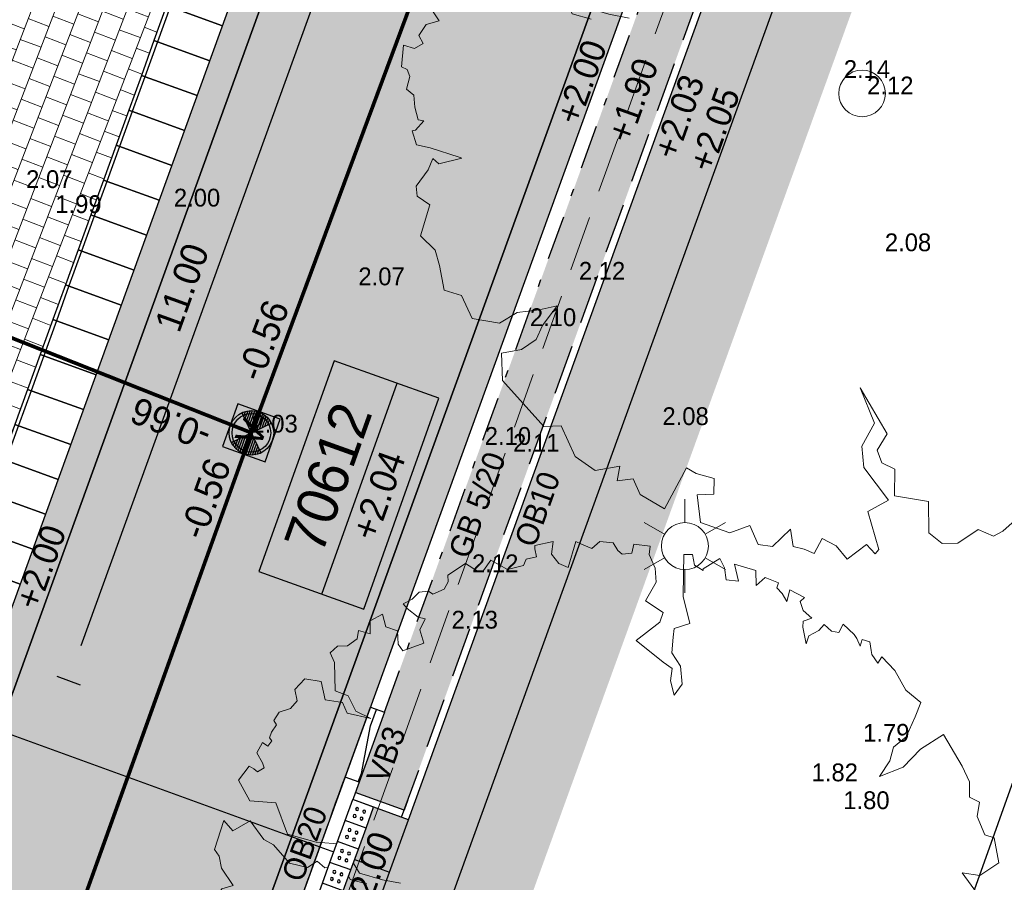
# Model space of a CAD drawing. Header units: metres. Extents: x 134157 to 138734, y 451157 to 455772.
# Tile 693 of 1056: x 136623 to 136637, y 453971 to 453982. Entities that reach past the tile are written whole.
import ezdxf
from ezdxf.enums import TextEntityAlignment as Align

# ---------------------------------------------------------------- set-up
doc = ezdxf.new("R2010")
doc.units = ezdxf.units.M
doc.set_wipeout_variables(frame=1)
for name, pattern in [('CENTER__G5', [2.4, 1.5, -0.3, 0.3, -0.3]), ('DASHDOT__G2', [1.2, 0.6, -0.3, 0, -0.3]), ('GZ10X20__G1', [1.5, 0.5, -0.2, 0.2, -0.2, 0.2, -0.2]), ('HIDDEN__G5', [1.125, 0.75, -0.375])]:
    doc.linetypes.add(name, pattern=pattern)
doc.layers.add('-DR-alg-hulplijnen bochtstralen uitritconstructies', color=210, linetype='Continuous', plot=False)
doc.layers.add('-DR-alg-hulplijnen kantverharding asflast nieuwe fietsstraat', color=7, linetype='Continuous', true_color=0xff9429, plot=False)
for name, color, linetype, lineweight in [('-DR-bs-boom', 253, 'Continuous', 13), ('-DR-bs-inr-lichtmast', 253, 'Continuous', 13), ('-DR-nw-rio-HWA 125', 170, 'HIDDEN__G5', 13), ('-DR-nw-vh-arc-dubbelklinkers inritten', 253, 'Continuous', 9)]:
    doc.layers.add(name, color=color, linetype=linetype, lineweight=lineweight)
for name, color, linetype in [('-DR-bs-rio-DWA Jutfaseweg', 253, 'Continuous'), ('-DR-bs-rio-inspectieput', 253, 'Continuous'), ('-DR-bs-rio-putnummer @ 0.2', 253, 'Continuous'), ('-DR-bs-rio-txt @ 0.2', 253, 'Continuous'), ('-DR-bs-txt-hoogtemaat', 253, 'Continuous'), ('-DR-nw-maatvoering', 3, 'Continuous'), ('-DR-nw-rio-putrand VWA', 2, 'Continuous'), ('-DR-nw-txt-hoogtemaat', 2, 'Continuous'), ('-DR-nw-vh-band 10x20 ob', 2, 'HIDDEN__G5'), ('-DR-nw-vh-band 15x25 ob', 2, 'CENTER__G5'), ('-DR-nw-vh-band 18-20x25 verloopband 20x20', 2, 'Continuous'), ('-DR-nw-vh-band 20x20 opsluitband', 2, 'GZ10X20__G1'), ('-DR-nw-vh-band 5-20x25', 2, 'DASHDOT__G2'), ('-DR-nw-vh-band inritband 800x180x500mm', 2, 'Continuous'), ('-DR-nw-vh-block doorsteek struinpad', 2, 'Continuous'), ('-DR-nw-vh-geleidelijntegels noppentegels 300x300x60', 250, 'Continuous'), ('-DR-nw-vh-kantverharding', 3, 'Continuous'), ('-DR-nw-vh-txt-kantopsluitingen', 2, 'Continuous')]:
    doc.layers.add(name, color=color, linetype=linetype)
doc.layers.add('-DR-nw-alg-locatie Fauna Uitstap Plaats', color=7, linetype='Continuous', true_color=0x5f7f3f)
doc.layers.add('-DR-nw-gr-arc-gras', color=7, linetype='Continuous', true_color=0xb5d5a4)
doc.layers.add('-DR-nw-vh-arc-asfalt fietsstraat rood', color=7, linetype='Continuous', lineweight=9, true_color=0xdfbfc7)
doc.layers.add('-DR-nw-vh-arc-sbs kf bruinrood rabat halfsteens', color=7, linetype='Continuous', lineweight=9, true_color=0xb88485)
doc.layers.add('-DR-nw-vh-arc-halfverharding stabilizer', color=7, linetype='Continuous', lineweight=9, true_color=0xe2e1c1, transparency=0.1)
doc.layers.add('-DR-nw-vh-kantverharding halfverharding stabilizer', color=7, linetype='Continuous', true_color=0xe2e1c1, transparency=0.1)
doc.styles.add('18_200', font='romans', dxfattribs={"width": 0.8, "height": 0.36})
doc.styles.add('CiCom Engineering', font='txt', dxfattribs={"height": 1.8})
doc.styles.add('Drong', font='txt', dxfattribs={"height": 1.8})
doc.dimstyles.new('Drong', dxfattribs={"dimtxt": 1.8, "dimasz": 2.5, "dimexe": 0, "dimexo": 0, "dimgap": 0.9, "dimtad": 1, "dimzin": 0, "dimdsep": 46, "dimtxsty": 'Drong', "dimblk": 'dimblk-wit', "dimcen": 0, "dimse1": 1, "dimse2": 1, "dimclrd": 256, "dimclre": 1, "dimclrt": 7, "dimadec": 0, "dimazin": 0, "dimtfac": 1, "dimtmove": 0, "dimatfit": 3, "dimfxl": 1, "dimtolj": 1, "dimtzin": 0, "dimarcsym": 0})
pattern_1 = [(115.335625, (136419.71802, 453326.2367), (-0.223681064, -0.105903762), [0.06, -0.187485]), (205.335625, (136419.71802, 453326.2367), (0.105903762, -0.223681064), [0.06, -0.187485])]

# ---------------------------------------------------------------- blocks, each defined once
blk = doc.blocks.new('Boom bestaand 1')
for points in [[(-0.0612, 0.3923), (-0.0736, 0.4117), (-0.087, 0.4225), (-0.0926, 0.4415), (-0.1106, 0.4615), (-0.1242, 0.4751), (-0.1453, 0.464), (-0.1728, 0.4611), (-0.1945, 0.4533), (-0.1892, 0.4456), (-0.2017, 0.4432), (-0.2068, 0.4444), (-0.2172, 0.4471), (-0.2235, 0.4396), (-0.2169, 0.4339), (-0.2271, 0.4339), (-0.2331, 0.433), (-0.2499, 0.4257), (-0.2427, 0.4167), (-0.2476, 0.4092), (-0.2589, 0.4043), (-0.2544, 0.3953), (-0.2533, 0.3814), (-0.2458, 0.3746), (-0.266, 0.3788), (-0.2728, 0.3822), (-0.2717, 0.3934), (-0.2848, 0.3874), (-0.2965, 0.3882), (-0.2987, 0.3953), (-0.3145, 0.3822), (-0.3029, 0.3735), (-0.3141, 0.372), (-0.3232, 0.3686), (-0.3277, 0.3731), (-0.3404, 0.3607), (-0.3359, 0.3465), (-0.3526, 0.3537), (-0.3703, 0.3325), (-0.3491, 0.329), (-0.3569, 0.3156), (-0.371, 0.3198), (-0.3837, 0.3191), (-0.3802, 0.2951), (-0.3781, 0.2944), (-0.3887, 0.2873), (-0.4014, 0.2902), (-0.4056, 0.2803), (-0.3837, 0.2704), (-0.359, 0.2591), (-0.3251, 0.2535), (-0.3272, 0.2337), (-0.318, 0.228), (-0.3011, 0.2189), (-0.282, 0.2224), (-0.2608, 0.2153), (-0.2523, 0.2012), (-0.27, 0.204), (-0.2834, 0.2118), (-0.2947, 0.2047), (-0.3322, 0.185), (-0.3413, 0.2203), (-0.3505, 0.2287), (-0.3724, 0.2146), (-0.388, 0.2358), (-0.4042, 0.2415), (-0.4226, 0.2415), (-0.4315, 0.2467), (-0.4416, 0.2292), (-0.4325, 0.2224), (-0.436, 0.2111), (-0.4423, 0.2083), (-0.453, 0.2067), (-0.4613, 0.1921), (-0.4572, 0.18), (-0.4671, 0.1702), (-0.4727, 0.1652), (-0.4473, 0.144), (-0.4565, 0.1356), (-0.4706, 0.132), (-0.484, 0.1398), (-0.4883, 0.1172), (-0.4847, 0.1158), (-0.4748, 0.1137), (-0.477, 0.101), (-0.4713, 0.0946), (-0.4748, 0.0748), (-0.4932, 0.0607), (-0.4854, 0.0473), (-0.4875, 0.0402), (-0.5017, 0.0304), (-0.4974, 0.0049), (-0.4897, 0.0021), (-0.4832, -0.006), (-0.4832, -0.0211), (-0.4886, -0.0247), (-0.4921, -0.0353), (-0.4877, -0.0469), (-0.4868, -0.0593), (-0.4797, -0.0567), (-0.4646, -0.0487), (-0.4592, -0.0416), (-0.4495, -0.0531), (-0.4326, -0.0549), (-0.4342, -0.0824), (-0.4439, -0.0844), (-0.4591, -0.0789), (-0.4694, -0.0898), (-0.4853, -0.0874), (-0.4835, -0.1044), (-0.469, -0.1108), (-0.4787, -0.1222), (-0.4698, -0.128), (-0.4666, -0.142), (-0.4712, -0.1535), (-0.4673, -0.1649), (-0.4544, -0.1649), (-0.422, -0.1781), (-0.41, -0.1658), (-0.3893, -0.1644), (-0.3736, -0.1512), (-0.391, -0.1753), (-0.4052, -0.1753), (-0.417, -0.1934), (-0.4393, -0.1893), (-0.4502, -0.206), (-0.443, -0.2225), (-0.4293, -0.2254), (-0.424, -0.2366), (-0.4254, -0.251), (-0.4188, -0.2613), (-0.4123, -0.2603), (-0.4066, -0.2696), (-0.4013, -0.2747), (-0.3966, -0.2735), (-0.3925, -0.2806), (-0.3993, -0.2847), (-0.3905, -0.2962), (-0.3764, -0.2947), (-0.3703, -0.2952), (-0.369, -0.3047), (-0.3739, -0.3072), (-0.379, -0.3111), (-0.3686, -0.3301), (-0.3402, -0.3274), (-0.325, -0.2991), (-0.284, -0.3012), (-0.2611, -0.2728), (-0.2463, -0.245), (-0.2054, -0.239), (-0.1868, -0.2166), (-0.1743, -0.1981)], [(-0.1896, -0.2363), (-0.2027, -0.2526), (-0.2201, -0.2532), (-0.2283, -0.2756), (-0.2392, -0.281), (-0.237, -0.2947), (-0.2507, -0.3132), (-0.2791, -0.3219), (-0.2898, -0.3304), (-0.3173, -0.3368), (-0.3146, -0.3612), (-0.3304, -0.3661), (-0.3025, -0.3907), (-0.2927, -0.3885), (-0.278, -0.3918), (-0.2529, -0.3874), (-0.2548, -0.4016), (-0.2471, -0.4137), (-0.2373, -0.413), (-0.2359, -0.4235), (-0.244, -0.4329), (-0.2234, -0.4441), (-0.2184, -0.4397), (-0.2103, -0.44), (-0.1991, -0.4488), (-0.19, -0.4441), (-0.1778, -0.4485), (-0.164, -0.4505), (-0.1606, -0.4451), (-0.1549, -0.4573), (-0.1555, -0.4613), (-0.14, -0.4627), (-0.1312, -0.4505), (-0.1096, -0.4259), (-0.1073, -0.4238), (-0.1116, -0.4488), (-0.1194, -0.4525), (-0.1103, -0.462), (-0.0992, -0.4807), (-0.089, -0.4841), (-0.0747, -0.4752), (-0.0482, -0.4977), (-0.0278, -0.4895), (-0.0108, -0.4916), (0.0157, -0.4977), (0.0286, -0.4827), (0.0558, -0.482), (0.072, -0.457), (0.069, -0.4349), (0.0757, -0.4119), (0.0796, -0.3924), (0.0927, -0.4156), (0.1039, -0.4278), (0.1075, -0.4466), (0.1025, -0.468), (0.1299, -0.4785), (0.1933, -0.4575), (0.2001, -0.44), (0.2363, -0.4392), (0.2587, -0.4253), (0.2652, -0.3991), (0.2784, -0.4081), (0.2832, -0.3913), (0.3018, -0.3913), (0.3264, -0.3733), (0.2952, -0.3338), (0.3048, -0.3266), (0.3174, -0.3112), (0.333, -0.3182), (0.3264, -0.335), (0.3552, -0.3436), (0.3781, -0.3189), (0.3793, -0.296), (0.4017, -0.296), (0.4096, -0.2826), (0.4002, -0.2572), (0.4186, -0.2622), (0.4261, -0.2522), (0.4345, -0.2443), (0.4231, -0.2298), (0.4365, -0.2194), (0.4544, -0.2139), (0.448, -0.1886), (0.4609, -0.1841), (0.4584, -0.1786), (0.4161, -0.1731), (0.4136, -0.1478), (0.3708, -0.1582), (0.3489, -0.1512), (0.3315, -0.1289), (0.2902, -0.1279), (0.3474, -0.1209), (0.3593, -0.1378), (0.3737, -0.1384), (0.3856, -0.1284), (0.4119, -0.1403), (0.4319, -0.109), (0.4632, -0.1221), (0.4795, -0.1133), (0.4858, -0.0977), (0.4808, -0.0718), (0.4943, -0.0594), (0.4931, -0.0482), (0.4862, -0.0269)], [(0.1367, 0.4496), (0.0873, 0.4385), (0.0991, 0.4571), (0.0942, 0.4846), (0.0638, 0.4915), (0.0559, 0.4826), (0.0314, 0.4826), (0.0166, 0.4925), (0.0058, 0.4836), (-0.0114, 0.491), (-0.0324, 0.4905), (-0.0772, 0.485), (-0.0717, 0.4517), (-0.0599, 0.4236), (-0.0612, 0.3923)]]:
    blk.add_lwpolyline(points)
blk.add_circle((0, 0), 0.0251)
blk = doc.blocks.new('*U23')
for points in [[(3.745, 10.343), (2.993, 10.615), (2.823, 10.145), (3.575, 9.873)], [(3.745, 10.343), (2.955, 10.363), (2.87, 10.128)], [(3.575, 9.873), (2.823, 10.145), (2.652, 9.675), (3.405, 9.403)], [(2.87, 10.128), (2.699, 9.658)], [(3.405, 9.403), (2.652, 9.675), (2.482, 9.205), (3.234, 8.932)], [(2.699, 9.658), (2.529, 9.188)], [(3.234, 8.932), (2.482, 9.205), (2.312, 8.735), (3.064, 8.462)], [(2.529, 9.188), (2.359, 8.718)], [(3.064, 8.462), (2.312, 8.735), (2.142, 8.265), (2.894, 7.992)], [(2.359, 8.718), (2.189, 8.248)], [(2.894, 7.992), (2.142, 8.265), (1.972, 7.794), (2.724, 7.522)], [(2.189, 8.248), (2.019, 7.777)], [(2.724, 7.522), (1.972, 7.794), (1.801, 7.324), (2.554, 7.052)], [(2.019, 7.777), (1.848, 7.307)], [(2.554, 7.052), (1.801, 7.324), (1.631, 6.854), (2.383, 6.582)], [(1.848, 7.307), (1.678, 6.837)], [(2.383, 6.582), (1.631, 6.854), (1.461, 6.384), (2.213, 6.112)], [(1.678, 6.837), (1.508, 6.367)], [(2.213, 6.112), (1.461, 6.384), (1.291, 5.914), (2.043, 5.642)], [(1.508, 6.367), (1.338, 5.897)], [(2.043, 5.642), (1.291, 5.914), (1.12, 5.444), (1.873, 5.171)], [(1.338, 5.897), (1.167, 5.427)], [(1.873, 5.171), (1.12, 5.444), (0.95, 4.974), (1.702, 4.701)], [(1.167, 5.427), (0.997, 4.957)], [(1.702, 4.701), (0.95, 4.974), (0.78, 4.504), (1.532, 4.231)], [(0.997, 4.957), (0.827, 4.487)], [(1.532, 4.231), (0.78, 4.504), (0.61, 4.033), (1.362, 3.761)], [(0.827, 4.487), (0.657, 4.016)], [(1.362, 3.761), (0.61, 4.033), (0.439, 3.563), (1.192, 3.291)], [(0.657, 4.016), (0.486, 3.546)], [(1.192, 3.291), (0.439, 3.563), (0.269, 3.093), (1.021, 2.821)], [(0.486, 3.546), (0.316, 3.076)], [(1.021, 2.821), (0.269, 3.093), (0.099, 2.623), (0.851, 2.351)], [(0.316, 3.076), (0.146, 2.606)], [(0.851, 2.351), (0.099, 2.623), (-0.071, 2.153), (0.681, 1.881)], [(0.146, 2.606), (-0.024, 2.136)], [(0.681, 1.881), (-0.071, 2.153), (-0.242, 1.683), (0.511, 1.41)], [(-0.024, 2.136), (-0.194, 1.666)], [(0.511, 1.41), (-0.242, 1.683), (-0.412, 1.213), (0.34, 0.94)], [(-0.194, 1.666), (-0.365, 1.196)], [(0.34, 0.94), (-0.412, 1.213), (-0.582, 0.743), (0.17, 0.47)], [(-0.365, 1.196), (-0.535, 0.725)], [(0.17, 0.47), (-0.582, 0.743), (-0.752, 0.272), (0, 0)], [(0, 0), (-0.62, 0.49), (-0.535, 0.725)]]:
    blk.add_lwpolyline(points)
blk = doc.blocks.new('Verloop 20x20 naar 5-20')
blk.add_lwpolyline([(0, 0), (0, 0.2), (1, 0.2), (1, 0)], close=True)
blk.add_lwpolyline([(0, 0.011), (0.12, 0.011), (0.765, 0.114), (1, 0.114)])
blk = doc.blocks.new('*U146')
blk.add_lwpolyline([(0, 0), (0, 0.2), (-1, 0.2), (-1, 0)], close=True)
blk.add_lwpolyline([(0, 0.011), (-0.12, 0.011), (-0.765, 0.114), (-1, 0.114)])
blk = doc.blocks.new('*U2284')
at = {"layer": '-DR-alg-hulplijnen bochtstralen uitritconstructies', "flags": 128}
blk.add_lwpolyline([(1.245, -1.005), (2.745, -1.012)], dxfattribs=at)
at = {"layer": '-DR-nw-vh-band 15x25 ob'}
for points in [[(1.149, -0.205), (1.146, -0.905), (0.996, -0.904)], [(2.996, -0.913), (2.846, -0.913), (2.849, -0.212)]]:
    blk.add_lwpolyline(points, dxfattribs=at)
at = {"layer": '-DR-nw-vh-band 20x20 opsluitband', "flags": 128}
blk.add_lwpolyline([(2.999, -0.213), (0.999, -0.204)], dxfattribs=at)
at = {"layer": '-DR-nw-vh-kantverharding'}
blk.add_lwpolyline([(1, -0.004, 0.000276), (3, -0.013)], format="xyb", dxfattribs=at)
for points in [[(1.249, -0.205), (1.245, -1.005)], [(2.745, -1.012), (2.749, -0.212)]]:
    blk.add_lwpolyline(points, dxfattribs=at)
at = {"layer": '-DR-nw-vh-band 18-20x25 verloopband 20x20', "rotation": 359.7665692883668}
for name, p in [('*U146', (0.999, -0.204)), ('Verloop 20x20 naar 5-20', (2.999, -0.213))]:
    blk.add_blockref(name, p, dxfattribs=at)
blk = doc.blocks.new('*X91')
at = {"color": 0, "ltscale": 0.5}
for p, q in [((126991, 427696), (127068, 427705)), ((125418, 427137), (126085, 427212)), ((125441, 427236), (125980, 427296)), ((125476, 427335), (125875, 427380)), ((125523, 427437), (125770, 427464)), ((125588, 427540), (125664, 427548)), ((126571, 427170), (127356, 427258)), ((126655, 427276), (127322, 427350)), ((126739, 427381), (127278, 427441)), ((126823, 427486), (127222, 427531)), ((126907, 427591), (127153, 427619)), ((125402, 426944), (126296, 427044)), ((125405, 427040), (126190, 427128)), ((125408, 426849), (126401, 426960)), ((125423, 426755), (126319, 426855)), ((126403, 426960), (127396, 427071)), ((126487, 427065), (127380, 427165)), ((126506, 426876), (127402, 426976)), ((126611, 426791), (127399, 426879)), ((126717, 426707), (127386, 426782)), ((125447, 426661), (126234, 426749)), ((125481, 426569), (126150, 426644)), ((125525, 426478), (126066, 426539)), ((125580, 426389), (125982, 426434)), ((125649, 426301), (125898, 426328)), ((126822, 426623), (127363, 426684)), ((126927, 426539), (127329, 426584)), ((127032, 426455), (127281, 426483)), ((127138, 426371), (127217, 426380)), ((125734, 426214), (125814, 426223))]:
    blk.add_line(p, q, dxfattribs=at)
blk = doc.blocks.new('Inspectieput')
at = {"color": 0, "ltscale": 0.5}
for p, q in [((-0.354, 0.353), (0.353, -0.354)), ((0.353, 0.353), (-0.354, -0.354))]:
    blk.add_line(p, q, dxfattribs=at)
blk.add_circle((0, 0), 0.5, dxfattribs=at)
at = {"color": 0, "ltscale": 0.5, "xscale": 0.0005, "yscale": 0.0005, "zscale": 0.0005, "rotation": 353.5734378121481}
blk.add_blockref('*X91', (-86.699, -205.064), dxfattribs=at)
blk = doc.blocks.new('*U100')
at = {"style": 'Drong'}
blk.add_attdef('BOBL', text='', height=1.8, rotation=359.26831, dxfattribs=at).set_placement((-163.964, 2.094), align=Align.BOTTOM_LEFT)
blk.add_attdef('MATERIAAL', text='', height=1.8, rotation=359.26831, dxfattribs=at).set_placement((0, 0), align=Align.BOTTOM_CENTER)
blk.add_attdef('BOBR', text='', height=1.8, rotation=359.26831, dxfattribs=at).set_placement((164.859, -2.105), align=Align.BOTTOM_RIGHT)
blk = doc.blocks.new('*U101')
at = {"style": 'Drong'}
blk.add_attdef('BOBR', text='', height=1.8, rotation=88.06763, dxfattribs=at).set_placement((0.853, 25.275), align=Align.BOTTOM_RIGHT)
blk.add_attdef('MATERIAAL', text='', height=1.8, rotation=88.06763, dxfattribs=at).set_placement((0, 0), align=Align.BOTTOM_CENTER)
blk.add_attdef('BOBL', text='', height=1.8, rotation=88.06763, dxfattribs=at).set_placement((-0.801, -23.737), align=Align.BOTTOM_LEFT)
blk = doc.blocks.new('*U103')
at = {"style": 'Drong'}
blk.add_attdef('BOBL', text='', height=1.8, rotation=359.90308, dxfattribs=at).set_placement((-121.975, 0.206), align=Align.BOTTOM_LEFT)
blk.add_attdef('MATERIAAL', text='', height=1.8, rotation=359.90308, dxfattribs=at).set_placement((0, 0), align=Align.BOTTOM_CENTER)
blk.add_attdef('BOBR', text='', height=1.8, rotation=359.90308, dxfattribs=at).set_placement((121.939, -0.206), align=Align.BOTTOM_RIGHT)
blk = doc.blocks.new('LICHTMAST')
at = {"ltscale": 0.1}
for p, q in [((0, 0.1266), (0, 0.2531)), ((-0.1096, 0.0633), (-0.2192, 0.1266)), ((0.1096, 0.0633), (0.2192, 0.1266)), ((-0.1096, -0.0633), (-0.2192, -0.1266)), ((0.1096, -0.0633), (0.2192, -0.1266)), ((0, -0.1266), (0, -0.2531))]:
    blk.add_line(p, q, dxfattribs=at)
blk.add_circle((0, 0), 0.1266, dxfattribs=at)
at = {"style": '18_200', "width": 0.8}
blk.add_attdef('HOOGTE', (0.2467, 0.2424), '', height=0.25, dxfattribs=at)
blk = doc.blocks.new('dimblk-wit')
at = {"color": 7}
blk.add_line((0, -0.3333), (0, 0.3333), dxfattribs=at)
blk.add_solid([(0, 0), (-0.8, 0.2), (-0.8, -0.2)], dxfattribs=at)
blk = doc.blocks.new('*D796')
at = {"layer": '-DR-nw-maatvoering', "lineweight": -2, "transparency": 16777216}
blk.add_line((136624.129, 453973.967), (136627.533, 453983.37), dxfattribs=at)
at = {"layer": 'Defpoints', "color": 0, "transparency": 16777216}
for p in [(136626.714, 453984.198), (136627.704, 453983.84), (136622.969, 453973.855)]:
    blk.add_point(p, dxfattribs=at)
at = {"layer": '-DR-nw-maatvoering', "lineweight": -2, "transparency": 16777216, "xscale": 0.5, "yscale": 0.5, "zscale": 0.5}
for p, rotation in [((136627.704, 453983.84), 70.09465014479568), ((136623.959, 453973.497), 250.0946501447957)]:
    blk.add_blockref('dimblk-wit', p, dxfattribs=dict(at, rotation=rotation))
at = {"layer": '-DR-nw-maatvoering', "color": 7, "transparency": 16777216, "insert": (136625.489, 453978.792), "char_height": 0.36, "attachment_point": 5, "rotation": 70.0947, "style": 'Drong'}
blk.add_mtext('\\A1;11.00', dxfattribs=at)
blk = doc.blocks.new('*U1812')
blk.add_wipeout([(0, 0), (-0.14, 0.265), (0.125, 0.405), (0.265, 0.14)])
for points in [[(0.125, 0.405), (-0.14, 0.265)], [(0.265, 0.14), (0.125, 0.405)], [(0, 0), (-0.14, 0.265)], [(0.265, 0.14), (0, 0)]]:
    blk.add_lwpolyline(points)
at = {"color": 253}
for centre in [(0.083, 0.27), (-0.005, 0.224), (0.042, 0.135), (0.13, 0.182)]:
    blk.add_circle(centre, 0.02, dxfattribs=at)
blk.add_wipeout([(0.265, 0.14), (0.125, 0.405), (0.39, 0.546), (0.53, 0.281)])
for points in [[(0.39, 0.546), (0.125, 0.405)], [(0.53, 0.281), (0.39, 0.546)], [(0.265, 0.14), (0.125, 0.405)], [(0.53, 0.281), (0.265, 0.14)]]:
    blk.add_lwpolyline(points)
for centre in [(0.348, 0.411), (0.26, 0.364), (0.307, 0.275), (0.395, 0.322)]:
    blk.add_circle(centre, 0.02, dxfattribs=at)
blk.add_wipeout([(0.53, 0.281), (0.39, 0.546), (0.655, 0.686), (0.795, 0.421)])
for points in [[(0.655, 0.686), (0.39, 0.546)], [(0.795, 0.421), (0.655, 0.686)], [(0.53, 0.281), (0.39, 0.546)], [(0.795, 0.421), (0.53, 0.281)]]:
    blk.add_lwpolyline(points)
for centre in [(0.614, 0.551), (0.525, 0.504), (0.572, 0.416), (0.66, 0.463)]:
    blk.add_circle(centre, 0.02, dxfattribs=at)
blk.add_wipeout([(0.795, 0.421), (0.655, 0.686), (0.92, 0.826), (1.061, 0.561)])
for points in [[(0.92, 0.826), (0.655, 0.686)], [(1.061, 0.561), (0.92, 0.826)], [(0.795, 0.421), (0.655, 0.686)], [(1.061, 0.561), (0.795, 0.421)]]:
    blk.add_lwpolyline(points)
for centre in [(0.79, 0.645), (0.879, 0.691), (0.837, 0.556), (0.925, 0.603)]:
    blk.add_circle(centre, 0.02, dxfattribs=at)
blk.add_wipeout([(1.061, 0.561), (0.92, 0.826), (1.185, 0.967), (1.326, 0.702)])
for points in [[(1.185, 0.967), (0.92, 0.826)], [(1.326, 0.702), (1.185, 0.967)], [(1.061, 0.561), (0.92, 0.826)], [(1.326, 0.702), (1.061, 0.561)]]:
    blk.add_lwpolyline(points)
for centre in [(1.055, 0.785), (1.144, 0.832), (1.102, 0.696), (1.191, 0.743)]:
    blk.add_circle(centre, 0.02, dxfattribs=at)
blk = doc.blocks.new('*U2049')
at = {"color": 0}
blk.add_lwpolyline([(-0.276, -0.332), (0.331, -0.276), (0.276, 0.331), (-0.332, 0.276)], close=True, dxfattribs=at)
at = {"color": 0, "ltscale": 0.5}
blk.add_circle((0, 0), 0.26, dxfattribs=at)
at = {"style": 'Drong'}
blk.add_text('V', height=0.36, dxfattribs=at).set_placement((0, 0), align=Align.MIDDLE_CENTER)
blk = doc.blocks.new('*U2240')
at = {"color": 0}
blk.add_lwpolyline([(-7.54, 0), (7.54, 0), (7.54, 7.5), (-7.54, 7.5)], close=True, dxfattribs=at)
blk.add_lwpolyline([(-7.54, 3), (7.54, 3)], dxfattribs=at)
at = {"style": 'CiCom Engineering'}
for tag, height, p in [('PUTNUMMER', 2.75, (0, 3.869)), ('MAAIVELD', 1.8, (0, 0.751))]:
    blk.add_attdef(tag, text='', height=height, dxfattribs=at).set_placement(p, align=Align.CENTER)

msp = doc.modelspace()

# ---------------------------------------------------------------- hatches: boundary and pattern name
at = {"layer": '-DR-nw-alg-locatie Fauna Uitstap Plaats'}
h = msp.add_hatch(dxfattribs=at)
h.set_pattern_fill('ANSI31', color=256, scale=0.5)
h.set_pattern_definition([(115.33563, (137047.1744, 453317.6024), (-1.434809, -0.679323), [])])
h.paths.add_polyline_path([(136637.796, 453967.809), (136635.442, 453968.65), (136639.614, 453980.327), (136641.969, 453979.486)])
at = {"layer": '-DR-nw-gr-arc-gras', "transparency": 33554687}
h = msp.add_hatch(dxfattribs=at)
h.set_pattern_fill('AGR-BOLLEN', color=256, scale=0.1, pattern_type=2)
h.set_pattern_definition(pattern_1)
edge = h.paths.add_edge_path()
edge.add_arc((-7000776.81, 3043164.568), 7592527.997, 340.0567505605, 340.0572256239)
edge.add_line((136455.782, 453494.254), (136455.124, 453494.493))
edge.add_arc((380495.222, 364992.548), 259592.304, 160.06665688, 160.08044536)
edge.add_line((136433.832, 453435.762), (136433.813, 453435.768))
edge.add_line((136433.813, 453435.768), (136432.179, 453431.255))
edge.add_line((136432.179, 453431.255), (136432.198, 453431.248))
edge.add_line((136432.198, 453431.248), (136431.678, 453429.87))
edge.add_line((136431.678, 453429.87), (136432.336, 453429.631))
edge.add_line((136432.336, 453429.631), (136434.309, 453435.077))
h = msp.add_hatch(dxfattribs=at)
h.set_pattern_fill('AGR-BOLLEN', color=256, scale=0.1, pattern_type=2)
h.set_pattern_definition(pattern_1)
edge = h.paths.add_edge_path()
edge.add_line((136644.275, 454017.422), (136643.935, 454016.481))
edge.add_line((136643.935, 454016.481), (136643.884, 454016.34))
edge.add_line((136643.884, 454016.34), (136644.542, 454016.102))
edge.add_arc((1711333.983, -116117.427), 1674723.582, 160.095672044, 160.096657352, ccw=False)
edge.add_line((136654.347, 454043.181), (136653.689, 454043.42))
edge.add_line((136653.689, 454043.42), (136653.638, 454043.279))
edge.add_line((136653.638, 454043.279), (136653.298, 454042.339))
edge.add_line((136653.298, 454042.339), (136644.275, 454017.422))
h = msp.add_hatch(dxfattribs=at)
h.set_pattern_fill('AGR-BOLLEN', color=256, scale=0.1, pattern_type=2)
h.set_pattern_definition(pattern_1)
h.paths.add_polyline_path([(136623.282, 453954.452, 0.016644), (136622.293, 453951.407), (136620.715, 453945.94, -0.016644), (136619.648, 453942.654), (136615.175, 453930.3), (136616.115, 453929.96), (136620.588, 453942.314, 0.016644), (136621.676, 453945.662), (136623.253, 453951.13, -0.016644), (136624.222, 453954.111), (136660.14, 454053.226), (136661.74, 454052.55), (136663.585, 454057.802), (136661.993, 454058.364), (136678.286, 454103.417), (136677.345, 454103.757)])
h = msp.add_hatch(dxfattribs=at)
h.set_pattern_fill('AGR-BOLLEN', color=256, scale=0.1, pattern_type=2)
h.set_pattern_definition(pattern_1)
h.paths.add_polyline_path([(136643.963, 454014.503), (136643.305, 454014.742), (136643.254, 454014.601), (136642.914, 454013.661), (136628.215, 453973.069), (136627.875, 453972.129), (136627.824, 453971.987), (136628.482, 453971.749)])
at = {"layer": '-DR-nw-vh-arc-asfalt fietsstraat rood', "transparency": 33554687}
h = msp.add_hatch(color=256, dxfattribs=at)
h.dxf.hatch_style = 1
edge = h.paths.add_edge_path()
edge.add_line((136621.119, 453955.235), (136699.22, 454170.922))
edge.add_arc((132463.741, 455704.591), 4504.6, 340.09465, 342.475503)
edge.add_line((136759.275, 454348.195), (136783.316, 454424.331))
edge.add_line((136783.316, 454424.331), (136779.311, 454425.596))
edge.add_line((136779.311, 454425.596), (136755.27, 454349.46))
edge.add_arc((132463.741, 455704.591), 4500.4, 340.09465, 342.475503, ccw=False)
edge.add_line((136695.271, 454172.352), (136617.17, 453956.665))
edge.add_line((136617.17, 453956.665), (136621.119, 453955.235))
at = {"layer": '-DR-nw-vh-arc-dubbelklinkers inritten'}
h = msp.add_hatch(dxfattribs=at)
h.set_pattern_fill('AVH-TEGEL_200X200_HALFST', color=256, scale=1.5, angle=159, pattern_type=2)
h.set_pattern_definition([(159, (0, 0), (-0.33382932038, -0.03252667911), [0.3, -0.3]), (249, (0, 0), (0.28007412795, -0.10751038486), [])])
h.paths.add_polyline_path([(136625.962, 453984.47), (136620.699, 453982.957), (136619.074, 453979.226), (136622.217, 453974.127)])
at = {"layer": '-DR-nw-vh-arc-halfverharding stabilizer'}
h = msp.add_hatch(dxfattribs=at)
h.set_pattern_fill('GRAVEL', color=256, scale=0.03)
h.set_pattern_definition([(228.0127875, (0.54864, 0.762), (-6.096000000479, -6.8579999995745), [0.102516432, -10.1491450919]), (184.969741, (0.48006, 0.6858), (9.1439999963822, 0.7620000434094), [0.175921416, -17.416214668]), (132.5104471, (0.3048, 0.67056), (7.6200000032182, -8.381999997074), [0.124044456, -12.2804168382]), (267.273689, (0.00762, 0.48006), (0.762000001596, 15.23999999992), [0.160201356, -15.8599312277]), (292.83365418, (0, 0.32004), (-3.810000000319, 9.1439999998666), [0.15709011, -15.5519423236]), (357.273689, (0.06096, 0.17526), (-15.23999999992, 0.762000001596), [0.160201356, -15.8599312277]), (37.69424047, (0.22098, 0.16764), (-9.9059999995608, -7.6200000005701), [0.211858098, -20.9739345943]), (72.25532837, (0.38862, 0.29718), (5.3340000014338, 16.7639999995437), [0.200015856, -19.8015769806]), (121.42956562, (0.44958, 0.48768), (-6.096000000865, 9.9059999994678), [0.1607439, -15.9136637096]), (175.2363583, (0.36576, 0.62484), (8.38199999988, -0.762000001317), [0.183513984, -8.992181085]), (222.3974378, (0.18288, 0.64008), (-9.1439999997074, -8.3820000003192), [0.237323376, -23.4950317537]), (138.81407483, (0.762, 0.47244), (-5.33399999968, 4.572000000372), [0.081001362, -8.0191697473]), (171.4692344, (0.70104, 0.52578), (9.906000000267, -1.5239999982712), [0.154104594, -15.2563916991]), (225, (0.54864, 0.54864), (-1e-16, -0.762), [0.107762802, -0.9698679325]), (203.19859051, (0.4953, 0.64008), (3.810000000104, 1.523999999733), [0.058032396, -5.7451867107]), (291.80140949, (0.44196, 0.61722), (-0.76200000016, 2.285999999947), [0.082069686, -4.021425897]), (30.96375653, (0.47244, 0.54102), (2.286000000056, 1.523999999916), [0.133295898, -4.3098894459]), (161.56505118, (0.58674, 0.6096), (1.52400000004, -0.76199999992), [0.096386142, -2.313269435]), (16.389540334, (0, 0.61722), (7.62, 2.286), [0.1350264, -13.3676480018]), (70.34617594, (0.12954, 0.65532), (-3.048000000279, -8.381999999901), [0.113279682, -11.2146647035]), (293.19859051, (0.58674, 0.762), (-1.523999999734, 3.810000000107), [0.11606403, -5.6871550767]), (343.61045967, (0.63246, 0.65532), (-7.6200000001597, 2.285999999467), [0.1350264, -13.3676480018]), (339.44395478, (0, 0.14478), (-3.81, 1.524), [0.13021056, -6.3803202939]), (294.7751406, (0.12192, 0.09906), (-3.810000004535, 8.381999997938), [0.109101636, -10.8010780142]), (66.80140949, (0.59436, 0), (1.52399999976, 3.810000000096), [0.11606403, -5.6871550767]), (17.35402464, (0.64008, 0.10668), (-9.905999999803, -3.0480000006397), [0.127734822, -12.645712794]), (69.44395478, (0.22098, 0), (-1.524000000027, -3.80999999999), [0.06510528, -6.4454255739]), (101.309932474, (0.54864, 0), (-0.762, 3.048), [0.03885438, -3.8465984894]), (165.96375653, (0.54102, 0.0381), (2.286, -0.762), [0.15709011, -2.9847163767]), (186.00900596, (0.38862, 0.0762), (7.6199999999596, 0.7620000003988), [0.1455801, -14.412409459]), (303.69006753, (0.47244, 0.47244), (-0.76200000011, 1.52399999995), [0.109897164, -2.6375329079]), (353.15722659, (0.5334, 0.381), (12.9540000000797, -1.5239999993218), [0.191867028, -18.9948027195]), (60.9453959, (0.7239, 0.35814), (-3.048000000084, -5.333999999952), [0.078452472, -7.7668176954]), (90, (0.762, 0.4267), (-0.762, 0.762), [0.04572, -0.71628]), (120.25643716, (0.37338, 0.09906), (3.047999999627, -5.334000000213), [0.105860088, -10.480182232]), (48.0127875, (0.32004, 0.1905), (6.0960000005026, 6.857999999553), [0.205032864, -10.0466286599]), (0, (0.4572, 0.3429), (0.762, 0.762), [0.19812, -0.56388]), (325.3048465, (0.65532, 0.3429), (7.6200000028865, -5.3339999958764), [0.120482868, -11.9277950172]), (254.0546041, (0.75438, 0.27432), (-0.761999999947, -3.048000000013), [0.110948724, -5.4364950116]), (207.64597536, (0.7239, 0.16764), (-14.478000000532, -7.6199999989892), [0.18064353, -17.8837393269]), (175.42607874, (0.56388, 0.08382), (-9.9059999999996, 0.7619999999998), [0.191108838, -18.9197539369])])
h.paths.add_polyline_path([(136628.776, 453969.625), (136633.068, 453981.477), (136647.884, 454022.394), (136647.041, 454022.711), (136644.602, 454015.973), (136643.85, 454016.246), (136643.339, 454014.836), (136644.091, 454014.563), (136632.222, 453981.784), (136628.543, 453971.624), (136627.789, 453971.893), (136627.278, 453970.483), (136628.032, 453970.214), (136627.93, 453969.932)])
at = {"layer": '-DR-nw-vh-arc-sbs kf bruinrood rabat halfsteens', "transparency": 33554687}
h = msp.add_hatch(color=256, dxfattribs=at)
h.dxf.hatch_style = 1
h.paths.add_polyline_path([(136646.103, 454023.056), (136621.495, 453955.098), (136621.119, 453955.235), (136645.726, 454023.191), (136655.475, 454050.115), (136655.852, 454049.979), (136654.115, 454045.184), (136653.468, 454043.397)])
h = msp.add_hatch(color=256, dxfattribs=at)
h.dxf.hatch_style = 1
h.paths.add_polyline_path([(136617.17, 453956.665), (136616.794, 453956.801), (136618.033, 453960.221), (136622.459, 453972.445), (136622.969, 453973.855), (136623.14, 453974.325), (136623.31, 453974.795), (136623.48, 453975.265), (136623.65, 453975.736), (136623.82, 453976.206), (136623.991, 453976.676), (136624.161, 453977.146), (136624.331, 453977.616), (136624.501, 453978.086), (136624.672, 453978.556), (136624.842, 453979.026), (136625.012, 453979.497), (136625.182, 453979.967), (136625.353, 453980.437), (136625.523, 453980.907), (136625.693, 453981.377), (136625.863, 453981.847), (136626.034, 453982.317), (136626.204, 453982.787), (136626.374, 453983.258), (136626.544, 453983.728), (136626.714, 453984.198), (136628.339, 453988.684), (136628.715, 453988.548)])

# ---------------------------------------------------------------- linework, layer by layer
at = {"layer": '-DR-alg-hulplijnen bochtstralen uitritconstructies', "flags": 128}
msp.add_lwpolyline([(136622.646, 453972.962), (136628.286, 453970.915)], dxfattribs=at)
at = {"layer": '-DR-alg-hulplijnen kantverharding asflast nieuwe fietsstraat'}
msp.add_lwpolyline([(136795.319, 454446.893, -0.11334), (136791.441, 454440.346), (136791.377, 454440.278, 0.112567), (136788.005, 454434.524), (136786.047, 454428.323, -0.080612), (136785.326, 454426.893), (136784.418, 454425.641, 0.080611), (136783.698, 454424.211), (136783.316, 454424.331), (136759.275, 454348.195, -0.010389), (136699.22, 454170.922), (136621.119, 453955.235), (136621.495, 453955.098, 0.016644), (136620.467, 453951.934), (136618.89, 453946.466, -0.016644)], format="xyb", dxfattribs=at)
at = {"layer": '-DR-bs-rio-DWA Jutfaseweg', "const_width": 0.05, "flags": 128}
for points in [[(136626.424, 453976.834), (136649.753, 454039.577)], [(136609.598, 453930), (136626.424, 453976.834)]]:
    msp.add_lwpolyline(points, dxfattribs=at)
at = {"layer": '-DR-bs-rio-DWA Jutfaseweg', "const_width": 0.05, "elevation": 2.026, "flags": 128}
msp.add_lwpolyline([(136626.424, 453976.834), (136616.647, 453980.705)], dxfattribs=at)
at = {"layer": '-DR-nw-alg-locatie Fauna Uitstap Plaats'}
msp.add_lwpolyline([(136637.796, 453967.809), (136635.442, 453968.65), (136639.614, 453980.327), (136641.969, 453979.486)], close=True, dxfattribs=at)
at = {"layer": '-DR-nw-vh-band 10x20 ob', "ltscale": 0.9}
msp.add_lwpolyline([(136628.448, 453971.655), (136643.997, 454014.597)], dxfattribs=at)
at = {"layer": '-DR-nw-vh-band 5-20x25'}
msp.add_lwpolyline([(136628.215, 453973.069), (136642.913, 454013.661)], dxfattribs=at)
at = {"layer": '-DR-nw-vh-kantverharding'}
for points in [[(136616.794, 453956.801), (136617.17, 453956.665), (136695.271, 454172.352, 0.010389), (136755.27, 454349.46), (136779.311, 454425.596)], [(136783.894, 454424.731, 0.447201), (136784.201, 454424.052), (136785.509, 454423.638, -0.414203), (136785.705, 454423.262), (136774.127, 454386.597, -0.414214), (136773.751, 454386.401), (136772.416, 454386.822, 0.414214), (136771.789, 454386.496), (136771.216, 454384.684, 0.414214), (136771.543, 454384.057), (136772.878, 454383.635, -0.414214), (136773.073, 454383.259), (136764.808, 454357.083, -0.414214), (136764.431, 454356.887), (136763.096, 454357.309, 0.414214), (136762.469, 454356.983), (136759.656, 454348.075, -0.010389), (136699.596, 454170.786), (136621.495, 453955.098, 0.016644), (136620.467, 453951.934), (136618.89, 453946.466, -0.016644)], [(136621.495, 453955.098), (136621.119, 453955.235), (136699.22, 454170.922, 0.010389), (136759.275, 454348.195), (136783.316, 454424.331)], [(136612.787, 453947.406), (136615.557, 453953.711, 0.016644), (136616.794, 453956.801), (136617.896, 453959.845, 0.414214), (136617.596, 453960.486), (136616.28, 453960.962, -0.414214), (136616.1, 453961.346), (136619.982, 453972.065, -0.414214), (136620.366, 453972.245), (136621.682, 453971.769, 0.414214), (136622.322, 453972.069), (136628.339, 453988.684, 0.414214), (136628.039, 453989.324), (136626.723, 453989.801, -0.414214), (136626.543, 453990.185), (136636.042, 454016.418, -0.414214)]]:
    msp.add_lwpolyline(points, format="xyb", dxfattribs=at)
msp.add_lwpolyline([(136628.542, 453971.621), (136644.091, 454014.563)], dxfattribs=at)
at = {"layer": '-DR-nw-vh-kantverharding halfverharding stabilizer'}
msp.add_lwpolyline([(136677.345, 454103.757), (136623.282, 453954.452, 0.016644), (136622.293, 453951.407), (136620.715, 453945.94, -0.016644), (136619.648, 453942.654), (136615.175, 453930.3)], format="xyb", dxfattribs=at)

# ---------------------------------------------------------------- block references
at = {"layer": '-DR-bs-boom', "rotation": 293.3958673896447}
for p, xscale, yscale in [((136634.652, 453981.406), 12.5, 12.5), ((136631.192, 453969.874), 11, 11)]:
    msp.add_blockref('Boom bestaand 1', p, dxfattribs=dict(at, xscale=xscale, yscale=yscale))
at = {"layer": '-DR-bs-inr-lichtmast', "xscale": 2.5, "yscale": 2.5}
msp.add_blockref('LICHTMAST', (136632.265, 453975.309), dxfattribs=at)
at = {"layer": '-DR-bs-rio-inspectieput', "xscale": 0.6, "yscale": 0.6, "zscale": 0.001, "rotation": 70.33562535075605}
msp.add_blockref('Inspectieput', (136626.424, 453976.834, 2.026), dxfattribs=at)
at = {"layer": '-DR-bs-rio-putnummer @ 0.2', "xscale": 0.2, "yscale": 0.2, "zscale": 0.2, "rotation": 70.33562535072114}
msp.add_blockref('*U2240', (136628.444, 453975.88), dxfattribs=at).add_auto_attribs({'PUTNUMMER': '70612', 'MAAIVELD': '+2.04'})
at = {"layer": '-DR-bs-rio-txt @ 0.2'}
ref = msp.add_blockref('*U100', (136638.089, 454008.205, 2.026), dxfattribs=dict(at, xscale=0.2, yscale=0.2, zscale=0.2, rotation=70.33562535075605))
ref.add_attrib('BOBL', '-0.56', dxfattribs={"layer": '0', "height": 0.36, "rotation": 69.6039, "style": 'Drong'}).set_placement((136626.659, 453977.466, 2.026), align=Align.BOTTOM_LEFT)
ref = msp.add_blockref('*U101', (136621.536, 453978.77, 2.026), dxfattribs=dict(at, xscale=0.2, yscale=0.2, zscale=0.2, rotation=70.33562535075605))
ref.add_attrib('BOBL', '-0.66', dxfattribs={"layer": '0', "height": 0.36, "rotation": 158.4033, "style": 'Drong'}).set_placement((136625.952, 453977.021, 2.026), align=Align.BOTTOM_LEFT)
ref.add_attrib('MATERIAAL', 'BT Ø400', dxfattribs={"layer": '0', "height": 0.36, "rotation": 158.4033, "style": 'Drong'}).set_placement((136621.536, 453978.77, 2.026), align=Align.BOTTOM_CENTER)
ref = msp.add_blockref('*U103', (136618.011, 453953.417, 2.237), dxfattribs=dict(at, xscale=0.2, yscale=0.2, zscale=0.2, rotation=70.33562535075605))
ref.add_attrib('BOBR', '-0.56', dxfattribs={"layer": '0', "height": 0.36, "rotation": 70.2387, "style": 'Drong'}).set_placement((136626.257, 453976.369, 2.237), align=Align.BOTTOM_RIGHT)
at = {"layer": '-DR-nw-rio-putrand VWA', "rotation": 65.17122220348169}
msp.add_blockref('*U2049', (136626.424, 453976.834, 2.026), dxfattribs=at)
at = {"layer": '-DR-nw-vh-band inritband 800x180x500mm'}
msp.add_blockref('*U23', (136622.969, 453973.855), dxfattribs=at)
at = {"layer": '-DR-nw-vh-block doorsteek struinpad', "rotation": 70.33562535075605}
msp.add_blockref('*U2284', (136626.665, 453969.376), dxfattribs=at)

# ---------------------------------------------------------------- texts
at = {"layer": '-DR-bs-txt-hoogtemaat', "color": 253, "char_height": 0.24, "attachment_point": 7, "style": 'Drong'}
for s, insert in [('2.14', (136634.406, 453981.614, 2.143)), ('2.12', (136634.72, 453981.393, 2.122)), ('2.07', (136623.388, 453980.128, 2.065)), ('1.99', (136623.781, 453979.791, 1.99)), ('2.00', (136625.379, 453979.879, 2.004)), ('2.08', (136634.959, 453979.277, 2.08)), ('2.12', (136630.836, 453978.896, 2.121)), ('2.07', (136627.865, 453978.818, 2.066)), ('2.10', (136630.176, 453978.268, 2.096)), ('2.08', (136631.962, 453976.935, 2.076)), ('2.03', (136626.424, 453976.834, 2.026)), ('2.10', (136629.568, 453976.668, 2.099)), ('2.11', (136629.95, 453976.58, 2.105)), ('2.12', (136629.397, 453974.956, 2.124)), ('2.13', (136629.121, 453974.193, 2.126)), ('1.79', (136634.666, 453972.669, 1.786)), ('1.82', (136633.972, 453972.136, 1.815)), ('1.80', (136634.398, 453971.761, 1.795))]:
    msp.add_mtext(s, dxfattribs=dict(at, insert=insert))
at = {"layer": '-DR-nw-txt-hoogtemaat', "style": 'Drong'}
for s, p in [('+2.00', (136630.833, 453980.962)), ('+1.90', (136631.528, 453980.715)), ('+2.03', (136632.148, 453980.494)), ('+2.05', (136632.627, 453980.325)), ('+2.00', (136623.549, 453974.428))]:
    msp.add_text(s, height=0.34, rotation=70.3356, dxfattribs=at).set_placement(p)
at = {"layer": '-DR-nw-vh-txt-kantopsluitingen', "style": 'Drong'}
for s, rotation, p in [('GB 5/20', 70, (136629.354, 453975.12)), ('OB10', 70.1673, (136630.243, 453975.274)), ('VB3', 70, (136628.249, 453972.093))]:
    msp.add_text(s, height=0.3, rotation=rotation, dxfattribs=at).set_placement(p)

# ---------------------------------------------------------------- dimensions: what is measured, and where the dimension line sits
at = {"layer": '-DR-nw-maatvoering'}
dim = msp.add_aligned_dim(p1=(136622.969, 453973.855), p2=(136626.714, 453984.198), distance=-1.052, dimstyle='Drong', override={"dimtfill": 0}, dxfattribs=at)
dim.commit()
dim.dimension.update_dxf_attribs({"geometry": '*D796', "text_midpoint": (136625.489, 453978.792)})

# ---------------------------------------------------------------- next in the draw order: block references
at = {"layer": '-DR-nw-vh-geleidelijntegels noppentegels 300x300x60', "xscale": -1, "rotation": 97.95778923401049}
msp.add_blockref('*U1812', (136628.071, 453971.791), dxfattribs=at)

# ---------------------------------------------------------------- next in the draw order: linework, layer by layer
at = {"layer": '-DR-alg-hulplijnen kantverharding asflast nieuwe fietsstraat'}
for points in [[(136782.187, 454454.718), (136782.781, 454444.488, -0.091214), (136782.11, 454439.102), (136779.372, 454430.431, 0.080612), (136779.141, 454428.846), (136779.165, 454427.314, -0.080612), (136778.934, 454425.729), (136779.311, 454425.596), (136755.27, 454349.46, -0.010389), (136695.271, 454172.352), (136617.17, 453956.665), (136616.794, 453956.801, -0.016644), (136615.557, 453953.711), (136612.599, 453946.977)], [(136782.187, 454454.718), (136782.781, 454444.488, -0.091214), (136782.11, 454439.102), (136779.372, 454430.431, 0.080612), (136779.141, 454428.846), (136779.165, 454427.314, -0.080612), (136778.934, 454425.729), (136779.311, 454425.596), (136755.27, 454349.46, -0.010389), (136695.271, 454172.352), (136617.17, 453956.665), (136616.794, 453956.801, -0.016644), (136615.557, 453953.711), (136612.599, 453946.977)], [(136795.319, 454446.893, -0.11334), (136791.441, 454440.346), (136791.377, 454440.278, 0.112567), (136788.005, 454434.524), (136786.047, 454428.323, -0.080612), (136785.326, 454426.893), (136784.418, 454425.641, 0.080611), (136783.698, 454424.211), (136783.316, 454424.331), (136759.275, 454348.195, -0.010389), (136699.22, 454170.922), (136621.119, 453955.235), (136621.495, 453955.098, 0.016644), (136620.467, 453951.934), (136618.89, 453946.466, -0.016644)]]:
    msp.add_lwpolyline(points, format="xyb", dxfattribs=at)
at = {"layer": '-DR-nw-rio-HWA 125', "flags": 128}
msp.add_lwpolyline([(136624.664, 453962.082), (136633.936, 453987.996), (136634.082, 453988.406)], dxfattribs=at)

# ---------------------------------------------------------------- next in the draw order: texts
at = {"layer": '-DR-nw-txt-hoogtemaat', "style": 'Drong'}
msp.add_text('+2.00', height=0.34, rotation=70.3356, dxfattribs=at).set_placement((136627.966, 453970.295))
at = {"layer": '-DR-nw-vh-txt-kantopsluitingen', "style": 'Drong'}
msp.add_text('OB20', height=0.3, rotation=70.1673, dxfattribs=at).set_placement((136627.106, 453970.765))

doc.saveas('drawing.dxf')
